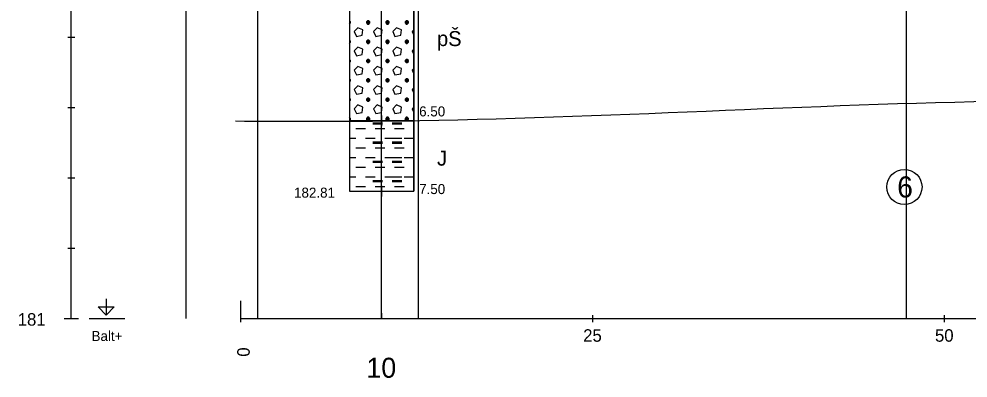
# Model space of a CAD drawing. Extents: x 3042 to 4120, y 576 to 2694.
# Drawn here: x 3223 to 3290.4, y 1961.7 to 1987.2 of the extents above; entities that cross this region are included whole.
import ezdxf

# ---------------------------------------------------------------- set-up
doc = ezdxf.new("R2010")
doc.units = 0
for name, color, linetype in [('12', 7, 'Continuous'), ('14', 7, 'Continuous'), ('17', 7, 'Continuous'), ('18', 7, 'Continuous'), ('19', 7, 'Continuous'), ('21', 7, 'Continuous'), ('51', 7, 'Continuous'), ('52', 7, 'Continuous'), ('53', 7, 'Continuous'), ('56', 7, 'Continuous'), ('7', 7, 'Continuous'), ('pomocna', 7, 'Continuous'), ('rozhraní', 7, 'Continuous')]:
    doc.layers.add(name, color=color, linetype=linetype)

msp = doc.modelspace()

# ---------------------------------------------------------------- linework, layer by layer
at = {"layer": '12'}
msp.add_line((3238.732, 1965.933), (3238.732, 1967.203), dxfattribs=at)
at = {"layer": '18'}
for p, q in [((3248.732, 1974.983), (3248.732, 2012.483)), ((3248.732, 1975.364), (3248.732, 1974.602)), ((3248.351, 1974.983), (3249.113, 1974.983)), ((3248.732, 1966.314), (3248.732, 1965.933))]:
    msp.add_line(p, q, dxfattribs=at)
at = {"layer": '19'}
for p, q in [((3226.682, 1965.933), (3226.682, 2025.933)), ((3226.428, 1985.933), (3226.936, 1985.933)), ((3226.428, 1980.933), (3226.936, 1980.933)), ((3226.428, 1975.933), (3226.936, 1975.933)), ((3226.428, 1970.933), (3226.936, 1970.933)), ((3226.174, 1965.933), (3227.19, 1965.933))]:
    msp.add_line(p, q, dxfattribs=at)
at = {"layer": '21'}
msp.add_line((3227.952, 1965.933), (3230.492, 1965.933), dxfattribs=at)
msp.add_lwpolyline([(3229.158, 1967.33), (3229.158, 1966.187), (3228.587, 1966.759), (3229.73, 1966.759), (3229.158, 1966.187)], dxfattribs=at)
at = {"layer": '51'}
for p, q in [((3246.443, 1987.1), (3246.443, 1987.1)), ((3247.776, 1986.872), (3247.776, 1987.1)), ((3249.148, 1986.872), (3249.148, 1987.1)), ((3250.52, 1986.872), (3250.52, 1987.1)), ((3251.018, 1986.455), (3250.901, 1986.338)), ((3250.901, 1986.338), (3251.018, 1986.075)), ((3246.443, 1985.729), (3246.443, 1985.729)), ((3247.776, 1985.5), (3247.776, 1985.729)), ((3249.148, 1985.5), (3249.148, 1985.729)), ((3250.52, 1985.5), (3250.52, 1985.729)), ((3251.018, 1985.084), (3250.901, 1984.967)), ((3250.901, 1984.967), (3251.018, 1984.703)), ((3246.443, 1984.357), (3246.443, 1984.357)), ((3247.776, 1984.129), (3247.776, 1984.357)), ((3249.148, 1984.129), (3249.148, 1984.357)), ((3250.52, 1984.129), (3250.52, 1984.357)), ((3251.018, 1983.712), (3250.901, 1983.595)), ((3250.901, 1983.595), (3251.018, 1983.332)), ((3246.443, 1982.986), (3246.443, 1982.986)), ((3247.776, 1982.757), (3247.776, 1982.986)), ((3249.148, 1982.757), (3249.148, 1982.986)), ((3250.52, 1982.757), (3250.52, 1982.986)), ((3251.018, 1982.341), (3250.901, 1982.224)), ((3250.901, 1982.224), (3251.018, 1981.96)), ((3246.443, 1981.614), (3246.443, 1981.614)), ((3247.776, 1981.385), (3247.776, 1981.614)), ((3249.148, 1981.385), (3249.148, 1981.614)), ((3250.52, 1981.385), (3250.52, 1981.614)), ((3251.018, 1980.969), (3250.901, 1980.852)), ((3250.901, 1980.852), (3251.018, 1980.588)), ((3246.443, 1980.242), (3246.443, 1980.242)), ((3247.776, 1980.014), (3247.776, 1980.242)), ((3249.148, 1980.014), (3249.148, 1980.242)), ((3250.52, 1980.014), (3250.52, 1980.242)), ((3246.9, 1979.442), (3247.586, 1979.442)), ((3248.119, 1979.861), (3248.805, 1979.861)), ((3248.119, 1979.823), (3248.805, 1979.823)), ((3248.119, 1979.785), (3248.805, 1979.785)), ((3248.272, 1979.442), (3248.958, 1979.442)), ((3249.491, 1979.861), (3250.177, 1979.861)), ((3249.491, 1979.823), (3250.177, 1979.823)), ((3249.491, 1979.785), (3250.177, 1979.785)), ((3249.643, 1979.442), (3250.329, 1979.442)), ((3251.015, 1979.442), (3251.018, 1979.442)), ((3246.446, 1978.756), (3246.9, 1978.756)), ((3247.586, 1978.756), (3248.272, 1978.756)), ((3248.958, 1978.756), (3249.643, 1978.756)), ((3249.491, 1978.756), (3250.177, 1978.756)), ((3250.329, 1978.756), (3251.015, 1978.756)), ((3246.9, 1978.071), (3247.586, 1978.071)), ((3248.119, 1978.49), (3248.805, 1978.49)), ((3248.119, 1978.452), (3248.805, 1978.452)), ((3248.119, 1978.414), (3248.805, 1978.414)), ((3248.272, 1978.071), (3248.958, 1978.071)), ((3249.491, 1978.49), (3250.177, 1978.49)), ((3249.491, 1978.452), (3250.177, 1978.452)), ((3249.491, 1978.414), (3250.177, 1978.414)), ((3249.643, 1978.071), (3250.329, 1978.071)), ((3251.015, 1978.071), (3251.018, 1978.071)), ((3246.446, 1977.385), (3246.9, 1977.385)), ((3247.586, 1977.385), (3248.272, 1977.385)), ((3248.958, 1977.385), (3249.643, 1977.385)), ((3249.491, 1977.385), (3250.177, 1977.385)), ((3250.329, 1977.385), (3251.015, 1977.385)), ((3246.9, 1976.699), (3247.586, 1976.699)), ((3248.119, 1977.118), (3248.805, 1977.118)), ((3248.119, 1977.08), (3248.805, 1977.08)), ((3248.119, 1977.042), (3248.805, 1977.042)), ((3248.272, 1976.699), (3248.958, 1976.699)), ((3249.491, 1977.118), (3250.177, 1977.118)), ((3249.491, 1977.08), (3250.177, 1977.08)), ((3249.491, 1977.042), (3250.177, 1977.042)), ((3249.643, 1976.699), (3250.329, 1976.699)), ((3251.015, 1976.699), (3251.018, 1976.699)), ((3246.446, 1976.013), (3246.9, 1976.013)), ((3247.586, 1976.013), (3248.272, 1976.013)), ((3248.958, 1976.013), (3249.643, 1976.013)), ((3249.491, 1976.013), (3250.177, 1976.013)), ((3250.329, 1976.013), (3251.015, 1976.013)), ((3246.9, 1975.327), (3247.586, 1975.327)), ((3248.119, 1975.747), (3248.805, 1975.747)), ((3248.119, 1975.708), (3248.805, 1975.708)), ((3248.119, 1975.67), (3248.805, 1975.67)), ((3248.272, 1975.327), (3248.958, 1975.327)), ((3249.491, 1975.747), (3250.177, 1975.747)), ((3249.491, 1975.708), (3250.177, 1975.708)), ((3249.491, 1975.67), (3250.177, 1975.67)), ((3249.643, 1975.327), (3250.329, 1975.327)), ((3251.015, 1975.327), (3251.018, 1975.327))]:
    msp.add_line(p, q, dxfattribs=at)
for points in [[(3246.446, 1979.983), (3251.018, 1979.983), (3251.018, 1991.983), (3246.446, 1991.983)], [(3246.446, 1974.983), (3251.018, 1974.983), (3251.018, 1979.983), (3246.446, 1979.983)]]:
    msp.add_lwpolyline(points, close=True, dxfattribs=at)
for points in [[(3246.443, 1986.872), (3246.443, 1986.872), (3246.519, 1986.948), (3246.519, 1987.024), (3246.443, 1987.1), (3246.443, 1987.1)], [(3246.446, 1987.021), (3246.519, 1986.948), (3246.446, 1986.948)], [(3247.738, 1987.1), (3247.662, 1987.024), (3247.662, 1986.948), (3247.738, 1986.872), (3247.815, 1986.872), (3247.891, 1986.948), (3247.891, 1987.024), (3247.815, 1987.1), (3247.738, 1987.1), (3247.891, 1986.948), (3247.662, 1986.948), (3247.815, 1987.1)], [(3249.11, 1987.1), (3249.034, 1987.024), (3249.034, 1986.948), (3249.11, 1986.872), (3249.186, 1986.872), (3249.262, 1986.948), (3249.262, 1987.024), (3249.186, 1987.1), (3249.11, 1987.1), (3249.262, 1986.948), (3249.034, 1986.948), (3249.186, 1987.1)], [(3250.482, 1987.1), (3250.405, 1987.024), (3250.405, 1986.948), (3250.482, 1986.872), (3250.558, 1986.872), (3250.634, 1986.948), (3250.634, 1987.024), (3250.558, 1987.1), (3250.482, 1987.1), (3250.634, 1986.948), (3250.405, 1986.948), (3250.558, 1987.1)], [(3246.786, 1986.338), (3246.938, 1985.995), (3247.357, 1986.072), (3247.395, 1986.453), (3247.053, 1986.605), (3246.786, 1986.338)], [(3248.157, 1986.338), (3248.31, 1985.995), (3248.729, 1986.072), (3248.767, 1986.453), (3248.424, 1986.605), (3248.157, 1986.338)], [(3249.529, 1986.338), (3249.681, 1985.995), (3250.101, 1986.072), (3250.139, 1986.453), (3249.796, 1986.605), (3249.529, 1986.338)], [(3246.443, 1985.5), (3246.443, 1985.5), (3246.519, 1985.576), (3246.519, 1985.653), (3246.443, 1985.729), (3246.443, 1985.729)], [(3246.446, 1985.65), (3246.519, 1985.576), (3246.446, 1985.576)], [(3247.738, 1985.729), (3247.662, 1985.653), (3247.662, 1985.576), (3247.738, 1985.5), (3247.815, 1985.5), (3247.891, 1985.576), (3247.891, 1985.653), (3247.815, 1985.729), (3247.738, 1985.729), (3247.891, 1985.576), (3247.662, 1985.576), (3247.815, 1985.729)], [(3249.11, 1985.729), (3249.034, 1985.653), (3249.034, 1985.576), (3249.11, 1985.5), (3249.186, 1985.5), (3249.262, 1985.576), (3249.262, 1985.653), (3249.186, 1985.729), (3249.11, 1985.729), (3249.262, 1985.576), (3249.034, 1985.576), (3249.186, 1985.729)], [(3250.482, 1985.729), (3250.405, 1985.653), (3250.405, 1985.576), (3250.482, 1985.5), (3250.558, 1985.5), (3250.634, 1985.576), (3250.634, 1985.653), (3250.558, 1985.729), (3250.482, 1985.729), (3250.634, 1985.576), (3250.405, 1985.576), (3250.558, 1985.729)], [(3246.786, 1984.967), (3246.938, 1984.624), (3247.357, 1984.7), (3247.395, 1985.081), (3247.053, 1985.233), (3246.786, 1984.967)], [(3248.157, 1984.967), (3248.31, 1984.624), (3248.729, 1984.7), (3248.767, 1985.081), (3248.424, 1985.233), (3248.157, 1984.967)], [(3249.529, 1984.967), (3249.681, 1984.624), (3250.101, 1984.7), (3250.139, 1985.081), (3249.796, 1985.233), (3249.529, 1984.967)], [(3246.443, 1984.129), (3246.443, 1984.129), (3246.519, 1984.205), (3246.519, 1984.281), (3246.443, 1984.357), (3246.443, 1984.357)], [(3246.446, 1984.278), (3246.519, 1984.205), (3246.446, 1984.205)], [(3247.738, 1984.357), (3247.662, 1984.281), (3247.662, 1984.205), (3247.738, 1984.129), (3247.815, 1984.129), (3247.891, 1984.205), (3247.891, 1984.281), (3247.815, 1984.357), (3247.738, 1984.357), (3247.891, 1984.205), (3247.662, 1984.205), (3247.815, 1984.357)], [(3249.11, 1984.357), (3249.034, 1984.281), (3249.034, 1984.205), (3249.11, 1984.129), (3249.186, 1984.129), (3249.262, 1984.205), (3249.262, 1984.281), (3249.186, 1984.357), (3249.11, 1984.357), (3249.262, 1984.205), (3249.034, 1984.205), (3249.186, 1984.357)], [(3250.482, 1984.357), (3250.405, 1984.281), (3250.405, 1984.205), (3250.482, 1984.129), (3250.558, 1984.129), (3250.634, 1984.205), (3250.634, 1984.281), (3250.558, 1984.357), (3250.482, 1984.357), (3250.634, 1984.205), (3250.405, 1984.205), (3250.558, 1984.357)], [(3246.786, 1983.595), (3246.938, 1983.252), (3247.357, 1983.328), (3247.395, 1983.709), (3247.053, 1983.862), (3246.786, 1983.595)], [(3248.157, 1983.595), (3248.31, 1983.252), (3248.729, 1983.328), (3248.767, 1983.709), (3248.424, 1983.862), (3248.157, 1983.595)], [(3249.529, 1983.595), (3249.681, 1983.252), (3250.101, 1983.328), (3250.139, 1983.709), (3249.796, 1983.862), (3249.529, 1983.595)], [(3246.443, 1982.757), (3246.443, 1982.757), (3246.519, 1982.833), (3246.519, 1982.909), (3246.443, 1982.986), (3246.443, 1982.986)], [(3246.446, 1982.907), (3246.519, 1982.833), (3246.446, 1982.833)], [(3247.738, 1982.986), (3247.662, 1982.909), (3247.662, 1982.833), (3247.738, 1982.757), (3247.815, 1982.757), (3247.891, 1982.833), (3247.891, 1982.909), (3247.815, 1982.986), (3247.738, 1982.986), (3247.891, 1982.833), (3247.662, 1982.833), (3247.815, 1982.986)], [(3249.11, 1982.986), (3249.034, 1982.909), (3249.034, 1982.833), (3249.11, 1982.757), (3249.186, 1982.757), (3249.262, 1982.833), (3249.262, 1982.909), (3249.186, 1982.986), (3249.11, 1982.986), (3249.262, 1982.833), (3249.034, 1982.833), (3249.186, 1982.986)], [(3250.482, 1982.986), (3250.405, 1982.909), (3250.405, 1982.833), (3250.482, 1982.757), (3250.558, 1982.757), (3250.634, 1982.833), (3250.634, 1982.909), (3250.558, 1982.986), (3250.482, 1982.986), (3250.634, 1982.833), (3250.405, 1982.833), (3250.558, 1982.986)], [(3246.786, 1982.224), (3246.938, 1981.881), (3247.357, 1981.957), (3247.395, 1982.338), (3247.053, 1982.49), (3246.786, 1982.224)], [(3248.157, 1982.224), (3248.31, 1981.881), (3248.729, 1981.957), (3248.767, 1982.338), (3248.424, 1982.49), (3248.157, 1982.224)], [(3249.529, 1982.224), (3249.681, 1981.881), (3250.101, 1981.957), (3250.139, 1982.338), (3249.796, 1982.49), (3249.529, 1982.224)], [(3246.443, 1981.385), (3246.443, 1981.385), (3246.519, 1981.462), (3246.519, 1981.538), (3246.443, 1981.614), (3246.443, 1981.614)], [(3246.446, 1981.535), (3246.519, 1981.462), (3246.446, 1981.462)], [(3247.738, 1981.614), (3247.662, 1981.538), (3247.662, 1981.462), (3247.738, 1981.385), (3247.815, 1981.385), (3247.891, 1981.462), (3247.891, 1981.538), (3247.815, 1981.614), (3247.738, 1981.614), (3247.891, 1981.462), (3247.662, 1981.462), (3247.815, 1981.614)], [(3249.11, 1981.614), (3249.034, 1981.538), (3249.034, 1981.462), (3249.11, 1981.385), (3249.186, 1981.385), (3249.262, 1981.462), (3249.262, 1981.538), (3249.186, 1981.614), (3249.11, 1981.614), (3249.262, 1981.462), (3249.034, 1981.462), (3249.186, 1981.614)], [(3250.482, 1981.614), (3250.405, 1981.538), (3250.405, 1981.462), (3250.482, 1981.385), (3250.558, 1981.385), (3250.634, 1981.462), (3250.634, 1981.538), (3250.558, 1981.614), (3250.482, 1981.614), (3250.634, 1981.462), (3250.405, 1981.462), (3250.558, 1981.614)], [(3246.786, 1980.852), (3246.938, 1980.509), (3247.357, 1980.585), (3247.395, 1980.966), (3247.053, 1981.119), (3246.786, 1980.852)], [(3248.157, 1980.852), (3248.31, 1980.509), (3248.729, 1980.585), (3248.767, 1980.966), (3248.424, 1981.119), (3248.157, 1980.852)], [(3249.529, 1980.852), (3249.681, 1980.509), (3250.101, 1980.585), (3250.139, 1980.966), (3249.796, 1981.119), (3249.529, 1980.852)], [(3246.443, 1980.014), (3246.443, 1980.014), (3246.519, 1980.09), (3246.519, 1980.166), (3246.443, 1980.242), (3246.443, 1980.242)], [(3246.446, 1980.163), (3246.519, 1980.09), (3246.446, 1980.09)], [(3247.738, 1980.242), (3247.662, 1980.166), (3247.662, 1980.09), (3247.738, 1980.014), (3247.815, 1980.014), (3247.891, 1980.09), (3247.891, 1980.166), (3247.815, 1980.242), (3247.738, 1980.242), (3247.891, 1980.09), (3247.662, 1980.09), (3247.815, 1980.242)], [(3249.11, 1980.242), (3249.034, 1980.166), (3249.034, 1980.09), (3249.11, 1980.014), (3249.186, 1980.014), (3249.262, 1980.09), (3249.262, 1980.166), (3249.186, 1980.242), (3249.11, 1980.242), (3249.262, 1980.09), (3249.034, 1980.09), (3249.186, 1980.242)], [(3250.482, 1980.242), (3250.405, 1980.166), (3250.405, 1980.09), (3250.482, 1980.014), (3250.558, 1980.014), (3250.634, 1980.09), (3250.634, 1980.166), (3250.558, 1980.242), (3250.482, 1980.242), (3250.634, 1980.09), (3250.405, 1980.09), (3250.558, 1980.242)]]:
    msp.add_lwpolyline(points, dxfattribs=at)
at = {"layer": '53'}
for p, q in [((3246.446, 2012.483), (3246.446, 1974.983)), ((3251.018, 2012.483), (3251.018, 1974.983)), ((3246.446, 1979.983), (3251.018, 1979.983)), ((3246.446, 1974.983), (3251.018, 1974.983))]:
    msp.add_line(p, q, dxfattribs=at)
at = {"layer": '56'}
for p, q in [((3248.732, 1980.364), (3248.732, 1979.602)), ((3248.351, 1979.983), (3249.113, 1979.983)), ((3248.732, 1975.364), (3248.732, 1974.602)), ((3248.351, 1974.983), (3249.113, 1974.983))]:
    msp.add_line(p, q, dxfattribs=at)
at = {"layer": '7'}
for p, q in [((3238.732, 1965.679), (3238.732, 1966.187)), ((3238.732, 1965.933), (3426.672, 1965.933)), ((3263.732, 1965.679), (3263.732, 1966.187)), ((3288.732, 1965.679), (3288.732, 1966.187))]:
    msp.add_line(p, q, dxfattribs=at)
at = {"layer": 'pomocna'}
for p, q in [((3234.842, 1965.933), (3234.842, 2017.933)), ((3239.932, 1965.933), (3239.932, 2017.933)), ((3251.362, 1965.933), (3251.362, 2017.933)), ((3286.042, 1965.933), (3286.042, 2017.433)), ((3248.732, 1965.933), (3248.732, 2012.42))]:
    msp.add_line(p, q, dxfattribs=at)
at = {"layer": 'rozhraní'}
msp.add_circle((3285.883, 1975.29), 1.25, dxfattribs=at)
msp.add_spline([(3238.348, 1979.983), (3248.732, 1979.983), (3335.452, 1978.483), (3365.632, 1973.933), (3390.312, 1978.183), (3417.002, 1978.683), (3428.346, 1978.473)], degree=3, dxfattribs=at)

# ---------------------------------------------------------------- texts
at = {"layer": '12'}
msp.add_text('0', height=0.889, rotation=90, dxfattribs=at).set_placement((3239.36, 1963.224))
at = {"layer": '14'}
msp.add_text('10', height=1.4224, dxfattribs=at).set_placement((3247.652, 1961.727))
at = {"layer": '17'}
msp.add_text('182.81', height=0.7112, dxfattribs=at).set_placement((3242.509, 1974.531))
at = {"layer": '19'}
msp.add_text('181', height=0.889, dxfattribs=at).set_placement((3222.872, 1965.431))
at = {"layer": '21'}
msp.add_text('Balt+', height=0.7112, dxfattribs=at).set_placement((3228.121, 1964.338))
at = {"layer": '52'}
for s, height, p in [('pŠ', 1.0668, (3252.669, 1985.305)), ('6.50', 0.7112, (3251.399, 1980.306)), ('J', 1.067, (3252.669, 1976.805)), ('7.50', 0.7112, (3251.399, 1974.785))]:
    msp.add_text(s, height=height, dxfattribs=at).set_placement(p)
at = {"layer": '7'}
for s, p in [('25', (3263.054, 1964.288)), ('50', (3288.054, 1964.288))]:
    msp.add_text(s, height=0.889, dxfattribs=at).set_placement(p)
at = {"layer": 'rozhraní'}
msp.add_text('6', height=1.5, dxfattribs=at).set_placement((3285.371, 1974.54))

doc.saveas('drawing.dxf')
